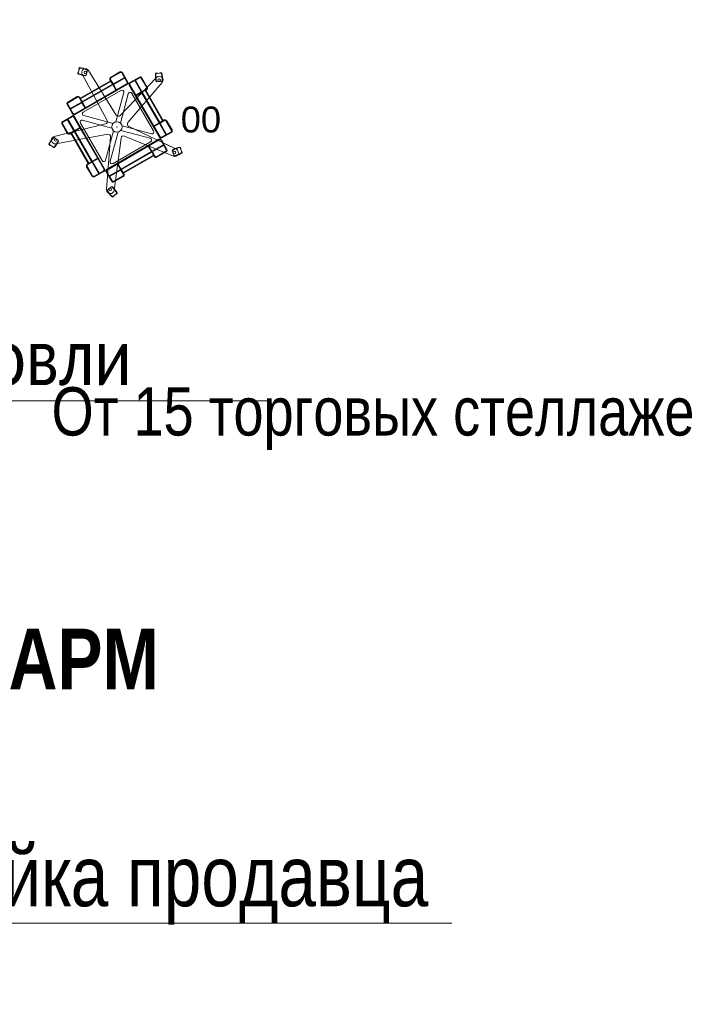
# Model space of a CAD drawing. Header units: millimetres. Extents: x -57449114 to 30620931, y -92609 to 84364.
# Tile 644 of 656: x -29209 to -26455, y 23916 to 27988. Entities that reach past the tile are written whole.
import ezdxf
from ezdxf import colors
from ezdxf.entities.mleader import LeaderData, LeaderLine
from ezdxf.math import Vec2, Vec3

# ---------------------------------------------------------------- set-up
doc = ezdxf.new("R2010")
doc.units = ezdxf.units.MM
doc.layers.get('0').update_dxf_attribs({"lineweight": 0})
doc.layers.add('00_АР_Номер мебели', color=1, linetype='Continuous', lineweight=13, plot=False)
doc.layers.add('06_АР_Мебель', color=4, linetype='Continuous', lineweight=9)
doc.layers.add('17_АР_Текст', color=235, linetype='Continuous', lineweight=0)
doc.styles.add('_ТЕКСТОВЫЙ', font='arial.ttf', dxfattribs={"width": 0.8})
doc.styles.get("Standard").update_dxf_attribs({"font": 'arial.ttf'})

# ---------------------------------------------------------------- blocks, each defined once
blk = doc.blocks.new('_Dot')
at = {"color": 0, "linetype": 'ByBlock', "lineweight": -2}
blk.add_line((-0.5, 0), (-1, 0), dxfattribs=at)
at = {"color": 0, "linetype": 'ByBlock', "const_width": 0.5}
blk.add_lwpolyline([(-0.25, 0, 1), (0.25, 0, 1)], format="xyb", close=True, dxfattribs=at)
blk = doc.blocks.new('Стойка поворотная для открыток')
at = {"layer": '06_АР_Мебель', "lineweight": 0}
for p, q in [((-151.2, 207), (-149.8, 212)), ((-149.3, 207.9), (-144.4, 226)), ((-145.6, 227.7), (-146.9, 222.8)), ((-134, 203.3), (-38, 25.2)), ((-120.2, 199.1), (-120.3, 198.8)), ((-113.7, 217.1), (-118.2, 200.2)), ((-114.8, 219.1), (-114.7, 219.4)), ((-2.8, 45.5), (-109.1, 217.7)), ((11.7, 212.2), (-24.7, 191.2)), ((13.1, 209.8), (-23.3, 188.8)), ((-15, 166.1), (28.6, 191.3)), ((152.8, 191.2), (12.2, 43.9)), ((18.8, 208.2), (39.8, 171.9)), ((21.2, 209.6), (42.2, 173.3)), ((86.4, 192.2), (50.1, 171.2)), ((150.2, 207.7), (155.3, 208)), ((151.6, 206.2), (170.3, 207.2)), ((171.5, 208.9), (166.5, 208.6)), ((-163, 49.9), (38.3, 166.1)), ((-161.6, 47.5), (39.7, 163.7)), ((-141.6, 110.8), (-25.2, 178)), ((-140.2, 108.4), (-23.8, 175.6)), ((-133.9, 97.5), (-17.5, 164.7)), ((-132.5, 95), (-16.1, 162.2)), ((-27.3, 181.6), (-25.2, 178)), ((-24.8, 183), (-15, 166.1)), ((-23.8, 175.6), (-17.5, 164.7)), ((-16.1, 162.2), (-4.2, 141.6)), ((-13.6, 163.6), (30, 188.8)), ((-13.6, 163.6), (-1.7, 143)), ((42.4, 16.7), (174.2, 171.9)), ((42.9, 167.9), (46.8, 166.9)), ((163.7, -39.7), (47.5, 161.6)), ((166.1, -38.3), (49.9, 163)), ((87.8, 189.7), (51.5, 168.7)), ((93.6, 134.9), (68.4, 178.5)), ((96.1, 136.3), (70.9, 179.9)), ((93.6, 188.2), (114.6, 151.8)), ((96, 189.6), (117, 153.2)), ((152.2, 175.8), (151.9, 175.8)), ((171.3, 175.2), (153.9, 174.3)), ((172.9, 176.9), (173.2, 176.9)), ((-189.6, 96), (-153.2, 117)), ((-188.2, 93.6), (-151.8, 114.6)), ((-143.7, 114.4), (-141.6, 110.8)), ((-129.6, 57.3), (15.2, 140.9)), ((26.2, 132.5), (-4.1, 19.6)), ((13.3, 14.9), (43.6, 127.8)), ((140.9, -15.2), (57.3, 129.6)), ((93.6, 134.9), (73, 123)), ((95, 132.5), (74.4, 120.6)), ((162.2, 16.1), (95, 132.5)), ((113, 146.1), (96.1, 136.3)), ((108.4, 140.2), (97.5, 133.9)), ((164.7, 17.5), (97.5, 133.9)), ((175.6, 23.8), (108.4, 140.2)), ((114.4, 143.7), (110.8, 141.6)), ((178, 25.2), (110.8, 141.6)), ((-192.2, 86.4), (-171.2, 50.1)), ((-189.7, 87.8), (-168.7, 51.5)), ((-179.9, 70.9), (-136.3, 96.1)), ((-178.5, 68.4), (-134.9, 93.6)), ((-146.1, 113), (-136.3, 96.1)), ((-140.2, 108.4), (-133.9, 97.5)), ((-134.9, 93.6), (-123, 73)), ((-132.5, 95), (-120.6, 74.4)), ((-209.6, 21.2), (-173.3, 42.2)), ((-208.2, 18.8), (-171.9, 39.8)), ((-166.9, 46.8), (-167.9, 42.9)), ((-49.9, -163), (-166.1, 38.3)), ((-47.5, -161.6), (-163.7, 39.7)), ((-127.8, 43.6), (-14.9, 13.3)), ((-44.2, 11.4), (-241.7, -36.6)), ((-212.2, 11.7), (-191.2, -24.7)), ((-209.8, 13.1), (-188.8, -23.3)), ((-166.1, -15), (-191.3, 28.6)), ((-163.6, -13.6), (-188.8, 30)), ((-57.3, -129.6), (-140.9, 15.2)), ((-19.6, -4.1), (-132.5, 26.2)), ((19.6, 4.1), (132.5, -26.2)), ((229, -86.2), (45.6, 2)), ((162.2, 16.1), (141.6, 4.2)), ((163.6, 13.6), (143, 1.7)), ((188.8, -30), (163.6, 13.6)), ((175.6, 23.8), (164.7, 17.5)), ((183, 24.8), (166.1, 15)), ((191.3, -28.6), (166.1, 15)), ((181.6, 27.3), (178, 25.2)), ((209.8, -13.1), (188.8, 23.3)), ((212.2, -11.7), (191.2, 24.7)), ((-235.8, -64.8), (-35.7, -28.4)), ((-183, -24.8), (-166.1, -15)), ((-181.6, -27.3), (-178, -25.2)), ((-110.8, -141.6), (-178, -25.2)), ((-175.6, -23.8), (-164.7, -17.5)), ((-108.4, -140.2), (-175.6, -23.8)), ((-97.5, -133.9), (-164.7, -17.5)), ((-163.6, -13.6), (-143, -1.7)), ((-162.2, -16.1), (-141.6, -4.2)), ((-95, -132.5), (-162.2, -16.1)), ((-13.3, -14.9), (-43.6, -127.8)), ((-26.2, -132.5), (4.1, -19.6)), ((127.8, -43.6), (14.9, -13.3)), ((29, -35.2), (217.3, -112.5)), ((208.2, -18.8), (171.9, -39.8)), ((209.6, -21.2), (173.3, -42.2)), ((-261.5, -68.1), (-257.3, -70.9)), ((-243.9, -77.7), (-259.5, -67.5)), ((-243.8, -41.5), (-244.1, -41.3)), ((-241.6, -41), (-227, -50.5)), ((-226.5, -52.8), (-226.2, -52.9)), ((-24.5, -38.5), (-39.8, -241.4)), ((-39.7, -163.7), (161.6, -47.5)), ((-38.3, -166.1), (163, -49.9)), ((-15.2, -140.9), (129.6, -57.3)), ((-11.2, -244.4), (15.9, -42.7)), ((132.5, -95), (120.6, -74.4)), ((134.9, -93.6), (123, -73)), ((134.9, -93.6), (178.5, -68.4)), ((136.3, -96.1), (179.9, -70.9)), ((167.9, -42.9), (166.9, -46.8)), ((189.7, -87.8), (168.7, -51.5)), ((192.2, -86.4), (171.2, -50.1)), ((183.4, -64.3), (232.6, -87.9)), ((-243.6, -79.8), (-247.9, -77)), ((16.1, -162.2), (132.5, -95)), ((17.5, -164.7), (133.9, -97.5)), ((23.8, -175.6), (140.2, -108.4)), ((25.2, -178), (141.6, -110.8)), ((140.2, -108.4), (133.9, -97.5)), ((146.1, -113), (136.3, -96.1)), ((143.7, -114.4), (141.6, -110.8)), ((188.2, -93.6), (151.8, -114.6)), ((189.6, -96), (153.2, -117)), ((219.6, -108.8), (213.3, -92.5)), ((214.2, -90.4), (214.1, -90.1)), ((221.7, -109.8), (221.8, -110.1)), ((243, -80.5), (249.7, -97.9)), ((244, -78.7), (245.8, -83.4)), ((251.6, -98.6), (249.8, -93.9)), ((-93.6, -188.2), (-114.6, -151.8)), ((-114.4, -143.7), (-110.8, -141.6)), ((-113, -146.1), (-96.1, -136.3)), ((-108.4, -140.2), (-97.5, -133.9)), ((-70.9, -179.9), (-96.1, -136.3)), ((-95, -132.5), (-74.4, -120.6)), ((-93.6, -134.9), (-73, -123)), ((-68.4, -178.5), (-93.6, -134.9)), ((13.6, -163.6), (1.7, -143)), ((16.1, -162.2), (4.2, -141.6)), ((-96, -189.6), (-117, -153.2)), ((-87.8, -189.7), (-51.5, -168.7)), ((-86.4, -192.2), (-50.1, -171.2)), ((-46.8, -166.9), (-42.9, -167.9)), ((-21.2, -209.6), (-42.2, -173.3)), ((-18.8, -208.2), (-39.8, -171.9)), ((-30, -188.8), (13.6, -163.6)), ((-28.6, -191.3), (15, -166.1)), ((-13.1, -209.8), (23.3, -188.8)), ((24.8, -183), (15, -166.1)), ((23.8, -175.6), (17.5, -164.7)), ((27.3, -181.6), (25.2, -178)), ((-11.7, -212.2), (24.7, -191.2)), ((-35.9, -244.7), (-36.1, -244.9)), ((-35.6, -242.5), (-22.1, -231.5)), ((-19.8, -231.7), (-19.5, -231.5)), ((-1.5, -256), (-16, -267.7)), ((0.6, -256.4), (-3.4, -259.6)), ((-16, -269.8), (-12.1, -266.6))]:
    blk.add_line(p, q, dxfattribs=at)
for centre, radius in [((-121.4, 210.1), 4.8), ((162.3, 180.3), 4.8), ((0, 0), 20), ((0, 0), 0.8), ((-237.3, -50.5), 4.8), ((221.7, -98.7), 4.8), ((-25.3, -241.3), 4.8)]:
    blk.add_circle(centre, radius, dxfattribs=at)
for centre, radius, start, end in [((-144.1, 227.3), 1.6, 85.4757, 165), ((-150.3, 148.3), 80.8, 64.5243, 85.4757), ((-149.6, 206.6), 1.6, 165, 244.5243), ((-115.5, 278.1), 80.8, 244.5243, 265.4757), ((-148.3, 211.5), 1.6, 75, 165), ((-147.7, 207.5), 1.6, 165, 245.5058), ((-115.5, 278.1), 79.2, 245.5058, 266.8989), ((-145.4, 222.4), 1.6, 165, 255), ((-142.9, 225.6), 1.6, 84.4942, 165), ((-150.3, 148.3), 79.2, 63.1011, 84.4942), ((-121.4, 210.1), 14.4, 31.6883, 208.3319), ((-121.8, 199.2), 1.6, 265.4757, 345), ((-119.7, 200.6), 1.6, 266.8989, 345), ((-116.3, 219.8), 1.6, 345, 64.5243), ((-115.2, 217.5), 1.6, 345, 63.1011), ((-21.2, 185.1), 7, 120, 210), ((15.2, 206.1), 7, 30, 120), ((15.2, 206.1), 4.2, 30, 120), ((89.9, 186.1), 7, 30, 120), ((89.9, 186.1), 4.2, 30, 120), ((228.8, 195.8), 80.8, 172.5243, 193.4757), ((150.3, 206.1), 1.6, 93, 172.5243), ((228.8, 195.8), 79.2, 173.5058, 194.8989), ((151.7, 204.6), 1.6, 93, 173.5058), ((163.2, 181.2), 14.4, 319.6681, 136.3319), ((155.4, 206.4), 1.6, 3, 93), ((166.5, 207), 1.6, 93, 183), ((170.4, 205.6), 1.6, 12.4942, 93), ((171.6, 207.3), 1.6, 13.4757, 93), ((94.6, 188.8), 79.2, 351.1011, 12.4942), ((94.6, 188.8), 80.8, 352.5243, 13.4757), ((-21.2, 185.1), 4.2, 120, 210), ((36.2, 169.8), 4.2, 300, 30), ((36.2, 169.8), 7, 300, 30), ((53.6, 165.1), 7, 120, 210), ((53.6, 165.1), 4.2, 120, 210), ((110.9, 149.7), 7, 300, 30), ((151.8, 177.4), 1.6, 193.4757, 273), ((153.8, 175.9), 1.6, 194.8989, 273), ((171.3, 176.8), 1.6, 273, 351.1011), ((173.1, 178.5), 1.6, 273, 352.5243), ((-149.7, 110.9), 7, 30, 120), ((-149.7, 110.9), 4.2, 30, 120), ((18.9, 134.4), 7.5, 345, 120), ((50.8, 125.9), 7.5, 30, 165), ((110.9, 149.7), 4.2, 300, 30), ((-186.1, 89.9), 7, 120, 210), ((-186.1, 89.9), 4.2, 120, 210), ((-169.8, 36.2), 7, 30, 120), ((-169.8, 36.2), 4.2, 30, 120), ((-165.1, 53.6), 7, 210, 300), ((-165.1, 53.6), 4.2, 210, 300), ((-125.9, 50.8), 7.5, 120, 255), ((5.3, 50.5), 9.55, 211.6681, 316.3319), ((-206.1, 15.2), 7, 120, 210), ((-206.1, 15.2), 4.2, 120, 210), ((-134.4, 18.9), 7.5, 75, 210), ((-46.4, 20.7), 9.55, 283.6499, 28.3319), ((49.7, 10.6), 9.55, 139.6681, 244.3319), ((185.1, 21.2), 7, 30, 120), ((185.1, 21.2), 4.2, 30, 120), ((-238.3, -50.6), 14.4, 103.6499, 280.3101), ((-185.1, -21.2), 7, 210, 300), ((-185.1, -21.2), 4.2, 210, 300), ((-34, -37.8), 9.55, 355.6681, 100.3101), ((25.4, -44), 9.55, 67.6681, 172.3319), ((134.4, -18.9), 7.5, 255, 30), ((206.1, -15.2), 4.2, 300, 30), ((206.1, -15.2), 7, 300, 30), ((-260.7, -66.8), 1.6, 157.4757, 237), ((-187.5, -97.1), 80.8, 136.5243, 157.4757), ((-258.7, -66.2), 1.6, 156.4942, 237), ((-187.5, -97.1), 79.2, 135.1011, 156.4942), ((-256.4, -69.6), 1.6, 237, 327), ((-247, -75.7), 1.6, 147, 237), ((-245, -42.7), 1.6, 57, 136.5243), ((-242.5, -42.4), 1.6, 57, 135.1011), ((-300.2, -23.9), 79.2, 317.5058, 338.8989), ((-300.2, -23.9), 80.8, 316.5243, 337.4757), ((-227.8, -51.9), 1.6, 338.8989, 57), ((-227.1, -54.3), 1.6, 337.4757, 57), ((125.9, -50.8), 7.5, 300, 75), ((165.1, -53.6), 7, 30, 120), ((165.1, -53.6), 4.2, 30, 120), ((169.8, -36.2), 7, 210, 300), ((169.8, -36.2), 4.2, 210, 300), ((-243, -76.4), 1.6, 237, 317.5058), ((-242.8, -78.4), 1.6, 237, 316.5243), ((149.7, -110.9), 4.2, 210, 300), ((186.1, -89.9), 4.2, 300, 30), ((186.1, -89.9), 7, 300, 30), ((214.8, -91.9), 1.6, 122.8989, 201), ((257, -157.1), 79.2, 101.5058, 122.8989), ((215.6, -89.5), 1.6, 121.4757, 201), ((257, -157.1), 80.8, 100.5243, 121.4757), ((222.8, -99.2), 14.4, 247.6681, 64.3319), ((221.1, -108.2), 1.6, 201, 279.1011), ((208.8, -31.6), 79.2, 279.1011, 300.4942), ((223.3, -109.5), 1.6, 201, 280.5243), ((208.8, -31.6), 80.8, 280.5243, 301.4757), ((241.5, -81.1), 1.6, 21, 101.5058), ((242.5, -79.2), 1.6, 21, 100.5243), ((244.3, -84), 1.6, 291, 21), ((248.3, -94.4), 1.6, 21, 111), ((248.2, -98.5), 1.6, 300.4942, 21), ((250.2, -99.2), 1.6, 301.4757, 21), ((-110.9, -149.7), 7, 120, 210), ((-110.9, -149.7), 4.2, 120, 210), ((-50.8, -125.9), 7.5, 210, 345), ((-18.9, -134.4), 7.5, 165, 300), ((149.7, -110.9), 7, 210, 300), ((-89.9, -186.1), 7, 210, 300), ((-89.9, -186.1), 4.2, 210, 300), ((-53.6, -165.1), 4.2, 300, 30), ((-53.6, -165.1), 7, 300, 30), ((-36.2, -169.8), 7, 120, 210), ((-36.2, -169.8), 4.2, 120, 210), ((21.2, -185.1), 4.2, 300, 30), ((21.2, -185.1), 7, 300, 30), ((-15.2, -206.1), 7, 210, 300), ((-15.2, -206.1), 4.2, 210, 300), ((-25.5, -242.5), 14.4, 175.6681, 352.3319), ((-35.1, -246.2), 1.6, 129, 208.5243), ((34.4, -208.4), 80.8, 208.5243, 229.4757), ((-34.6, -243.7), 1.6, 129, 207.1011), ((34.4, -208.4), 79.2, 207.1011, 228.4942), ((-21.1, -232.7), 1.6, 50.8989, 129), ((-70, -292.9), 79.2, 29.5058, 50.8989), ((-18.5, -232.7), 1.6, 49.4757, 129), ((-70, -292.9), 80.8, 28.5243, 49.4757), ((-13.1, -265.4), 1.6, 309, 39), ((-4.4, -258.3), 1.6, 219, 309), ((-2.5, -254.7), 1.6, 309, 29.5058), ((-0.4, -255.1), 1.6, 309, 28.5243), ((-17, -268.6), 1.6, 229.4757, 309), ((-17, -266.5), 1.6, 228.4942, 309)]:
    blk.add_arc(centre, radius, start, end, dxfattribs=at)
blk.add_point((0, 0), dxfattribs=at)
at = {"flags": 1}
for tag, p in [('КОД_ОБОРУДОВАНИЯ', (41.1, 294.2)), ('ДОП_ИНФОРМАЦИЯ', (41.1, 242)), ('ДОГОВОР', (208.1, 192))]:
    blk.add_attdef(tag, p, '', height=25, dxfattribs=at)

msp = doc.modelspace()

# ---------------------------------------------------------------- block references
at = {"lineweight": 0}
ref = msp.add_blockref('Стойка поворотная для открыток', (-28807.5, 27544.4), dxfattribs=dict(at, xscale=1.072522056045, yscale=1.072522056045, zscale=1.072522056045))
ref.add_attrib('Номер', '00', (-28544, 27521.6), dxfattribs={"layer": '00_АР_Номер мебели', "height": 107.25})

# ---------------------------------------------------------------- texts
at = {"layer": '17_АР_Текст', "lineweight": 18, "insert": (-29255.2, 25469.3), "char_height": 250, "attachment_point": 1, "style": '_ТЕКСТОВЫЙ'}
msp.add_mtext_dynamic_manual_height_columns('{\\fArial|b1|i0|c204|p34;АРМ }', width=944.006, gutter_width=175000, heights=[377.1], dxfattribs=at)

# ---------------------------------------------------------------- leaders
at = {"layer": '17_АР_Текст', "lineweight": 18}
ml = msp.add_multileader_mtext('Standard', dxfattribs=at)
ml.set_content('Клиентский зал {\\L0,0}', color=256, style='_ТЕКСТОВЫЙ')
ml.set_leader_properties(lineweight=0)
ml.set_arrow_properties(name='DOT')
ml.build(insert=Vec2(0, 0))
ml.multileader.update_dxf_attribs({"text_left_attachment_type": 6, "text_right_attachment_type": 6, "dogleg_length": 0.36, "arrow_head_size": 50, "scale": 100})
ctx = ml.context
ctx.base_point, ctx.scale, ctx.char_height, ctx.arrow_head_size, ctx.landing_gap_size, ctx.plane_origin = Vec3(-37947.6, 48659.5), 100, 250, 50, 100, Vec3(-30901.1, 52193.2)
ctx.left_attachment, ctx.right_attachment, ctx.attachment_type = 6, 6, 2
notes = []
notes.append((ctx, [(0, (0, 0, 0), (0, 0), (1, 0), 1, [])]))
ctx.mtext.insert, ctx.mtext.width, ctx.mtext.defined_height, ctx.mtext.flow_direction = Vec3(-37847.6, 48959.5), 2751.828, 815.5, 5
at = {"layer": '17_АР_Текст', "color": 1, "lineweight": 18}
ml = msp.add_multileader_mtext('Standard', dxfattribs=at)
ml.set_content('{\\C1;Карманы для бланков только в СОПС}', color=1, style='_ТЕКСТОВЫЙ')
ml.set_leader_properties(lineweight=0)
ml.set_arrow_properties(name='DOT')
ml.build(insert=Vec2(0, 0))
ml.multileader.update_dxf_attribs({"text_left_attachment_type": 6, "text_right_attachment_type": 6, "dogleg_length": 0.36, "arrow_head_size": 50, "scale": 100})
ctx = ml.context
ctx.base_point, ctx.scale, ctx.char_height, ctx.arrow_head_size, ctx.landing_gap_size, ctx.plane_origin = Vec3(-29314.5, 48068.2), 100, 100, 50, 100, Vec3(-25566.9, 52909.1)
ctx.left_attachment, ctx.right_attachment, ctx.text_align_type, ctx.attachment_type = 6, 6, 1, 2
notes.append((ctx, [(0, (0, 0, 0), (0, 0), (1, 0), 1, [])]))
ctx.mtext.insert, ctx.mtext.width, ctx.mtext.defined_height, ctx.mtext.alignment, ctx.mtext.flow_direction = Vec3(-27210.6, 48368.2), 4035.238, 815.5, 2, 5
ml = msp.add_multileader_mtext('Standard', dxfattribs=at)
ml.set_content('{\\fCalibri|b0|i0|c204|p34;\\H0.91667x;\\LКарманы для бланков\\l - СОПС, крепятся на стол МГН и стол для ЦСУ (1400 мм.);\\P\\LИнформ. Стенд А4 на 8 карманов\\l - ГОПС/СОПС, крепится по старым правилам, при отсутствии возможности крепления особенно в СОПСах (отсутствие свободного места на стене или нехватка стены по длине - размещается папка с информацией на столе МГН или столе для ЦСУ).\\P\\LРекламно_информационный стенд\\l - ГОПС/СОПС размещается в клиентском зале, также возможно размещение в тамбуре при условии хорошей освещенности и при условии открывания двери стенд будет виден более чем на 50%. Также стенд должен находиться в прямой видимости для клиентов и ничем не загораживаться.}', color=1, style='_ТЕКСТОВЫЙ')
ml.set_leader_properties(lineweight=0)
ml.set_arrow_properties(name='DOT')
ml.build(insert=Vec2(0, 0))
ml.multileader.update_dxf_attribs({"text_left_attachment_type": 6, "text_right_attachment_type": 6, "dogleg_length": 0.36, "arrow_head_size": 50, "scale": 100})
ctx = ml.context
ctx.base_point, ctx.scale, ctx.char_height, ctx.arrow_head_size, ctx.landing_gap_size, ctx.plane_origin = Vec3(-27020.9, 45459.4), 100, 100, 50, 100, Vec3(-22944.2, 54969.1)
ctx.left_attachment, ctx.right_attachment, ctx.text_align_type, ctx.attachment_type = 6, 6, 1, 2
notes.append((ctx, [(0, (0, 0, 0), (0, 0), (1, 0), 1, [])]))
ctx.mtext.insert, ctx.mtext.width, ctx.mtext.defined_height, ctx.mtext.alignment, ctx.mtext.flow_direction = Vec3(-24919.4, 45773.6), 2892.94, 2008.7, 2, 5
at = {"layer": '17_АР_Текст', "lineweight": 18}
ml = msp.add_multileader_mtext('Standard', dxfattribs=at)
ml.set_content('Примерочные', color=256, style='_ТЕКСТОВЫЙ')
ml.set_leader_properties(lineweight=0)
ml.set_arrow_properties(name='DOT')
ml.build(insert=Vec2(0, 0))
ml.multileader.update_dxf_attribs({"text_left_attachment_type": 6, "text_right_attachment_type": 6, "dogleg_length": 0.36, "arrow_head_size": 50, "scale": 100})
ctx = ml.context
ctx.base_point, ctx.scale, ctx.char_height, ctx.arrow_head_size, ctx.landing_gap_size, ctx.plane_origin = Vec3(-27813.5, 43057.7), 100, 250, 50, 100, Vec3(-44225.7, 10210.3)
ctx.left_attachment, ctx.right_attachment, ctx.attachment_type = 6, 6, 2
notes.append((ctx, [(0, (0, 0, 0), (0, 0), (1, 0), 1, [])]))
ctx.mtext.insert, ctx.mtext.width, ctx.mtext.defined_height, ctx.mtext.flow_direction = Vec3(-27713.5, 43313.2), 5828.611, 1000, 5
ml = msp.add_multileader_mtext('Standard', dxfattribs=at)
ml.set_content('{\\C1;Корзина для распродаж - от 15 стеллажей}', color=256, style='_ТЕКСТОВЫЙ')
ml.set_leader_properties(lineweight=0)
ml.set_arrow_properties(name='DOT')
ml.build(insert=Vec2(0, 0))
ml.multileader.update_dxf_attribs({"text_left_attachment_type": 6, "text_right_attachment_type": 6, "dogleg_length": 0.36, "arrow_head_size": 50, "scale": 100})
ctx = ml.context
ctx.base_point, ctx.scale, ctx.char_height, ctx.arrow_head_size, ctx.landing_gap_size, ctx.plane_origin = Vec3(-31698.3, 39803.8), 100, 200, 50, 100, Vec3(-26184.1, 43906.1)
ctx.left_attachment, ctx.right_attachment, ctx.attachment_type = 6, 6, 2
notes.append((ctx, [(0, (0, 0, 0), (0, 0), (1, 0), 1, [])]))
ctx.mtext.insert, ctx.mtext.width, ctx.mtext.defined_height, ctx.mtext.flow_direction = Vec3(-31598.3, 40043.8), 2592.649, 880.8, 5
ml = msp.add_multileader_mtext('Standard', dxfattribs=at)
ml.set_content('{\\C1;Покупательская корзина - от 4 стеллажей}', color=256, style='_ТЕКСТОВЫЙ')
ml.set_leader_properties(lineweight=0)
ml.set_arrow_properties(name='DOT')
ml.build(insert=Vec2(0, 0))
ml.multileader.update_dxf_attribs({"text_left_attachment_type": 6, "text_right_attachment_type": 6, "dogleg_length": 0.36, "arrow_head_size": 50, "scale": 100})
ctx = ml.context
ctx.base_point, ctx.scale, ctx.char_height, ctx.arrow_head_size, ctx.landing_gap_size, ctx.plane_origin = Vec3(-28983.8, 39695.8), 100, 200, 50, 100, Vec3(-23680.6, 43625.8)
ctx.left_attachment, ctx.right_attachment, ctx.attachment_type = 6, 6, 2
notes.append((ctx, [(0, (0, 0, 0), (0, 0), (1, 0), 1, [])]))
ctx.mtext.insert, ctx.mtext.width, ctx.mtext.defined_height, ctx.mtext.flow_direction = Vec3(-28883.8, 39935.8), 2649.652, 880.8, 5
ml = msp.add_multileader_mtext('Standard', dxfattribs=at)
ml.set_content('{\\C1;Хранение:\\P1 стеллаж / шкаф = до 5 торговых стеллажей\\P3 стеллаж / шкаф = 6-9 торговых стеллажей\\P4 стеллаж / шкаф = 10 и более торговых стеллажей}', color=256, style='_ТЕКСТОВЫЙ')
ml.set_leader_properties(lineweight=0)
ml.set_arrow_properties(name='DOT')
ml.build(insert=Vec2(0, 0))
ml.multileader.update_dxf_attribs({"text_left_attachment_type": 6, "text_right_attachment_type": 6, "dogleg_length": 0.36, "arrow_head_size": 50, "scale": 100})
ctx = ml.context
ctx.base_point, ctx.scale, ctx.char_height, ctx.arrow_head_size, ctx.landing_gap_size, ctx.plane_origin = Vec3(-37158.5, 36381.3), 100, 170, 50, 100, Vec3(-71808.1, 38274.2)
ctx.left_attachment, ctx.right_attachment, ctx.attachment_type = 6, 6, 2
notes.append((ctx, [(0, (0, 0, 0), (0, 0), (1, 0), 1, [])]))
ctx.mtext.insert, ctx.mtext.width, ctx.mtext.defined_height, ctx.mtext.flow_direction = Vec3(-37058.5, 36636.8), 5942.674, 960.1, 5
ml = msp.add_multileader_mtext('Standard', dxfattribs=at)
ml.set_content('{\\C1;От 15 торговых стеллаже ставиться стойка продавца}', color=256, style='_ТЕКСТОВЫЙ')
ml.set_leader_properties(lineweight=0)
ml.set_arrow_properties(name='DOT')
ml.build(insert=Vec2(0, 0))
ml.multileader.update_dxf_attribs({"text_left_attachment_type": 6, "text_right_attachment_type": 6, "dogleg_length": 0.36, "arrow_head_size": 50, "scale": 100})
ctx = ml.context
ctx.base_point, ctx.scale, ctx.char_height, ctx.arrow_head_size, ctx.landing_gap_size, ctx.plane_origin = Vec3(-28932.2, 34942.4), 100, 200, 50, 100, Vec3(-24845.9, 39060.2)
ctx.left_attachment, ctx.right_attachment, ctx.attachment_type = 6, 6, 2
notes.append((ctx, [(0, (0, 0, 0), (0, 0), (1, 0), 1, [])]))
ctx.mtext.insert, ctx.mtext.width, ctx.mtext.defined_height, ctx.mtext.flow_direction = Vec3(-28832.2, 35197.9), 3673.787, 880.8, 5
ml = msp.add_multileader_mtext('Standard', dxfattribs=at)
ml.set_content('{\\C1;Корзина для распродаж - от 15 стеллажей}', color=256, style='_ТЕКСТОВЫЙ')
ml.set_leader_properties(lineweight=0)
ml.set_arrow_properties(name='DOT')
ml.build(insert=Vec2(0, 0))
ml.multileader.update_dxf_attribs({"text_left_attachment_type": 6, "text_right_attachment_type": 6, "dogleg_length": 0.36, "arrow_head_size": 50, "scale": 100})
ctx = ml.context
ctx.base_point, ctx.scale, ctx.char_height, ctx.arrow_head_size, ctx.landing_gap_size, ctx.plane_origin = Vec3(-31943.8, 31074), 100, 200, 50, 100, Vec3(-26429.5, 35176.3)
ctx.left_attachment, ctx.right_attachment, ctx.attachment_type = 6, 6, 2
notes.append((ctx, [(0, (0, 0, 0), (0, 0), (1, 0), 1, [])]))
ctx.mtext.insert, ctx.mtext.width, ctx.mtext.defined_height, ctx.mtext.flow_direction = Vec3(-31843.8, 31314), 2592.649, 880.8, 5
ml = msp.add_multileader_mtext('Standard', dxfattribs=at)
ml.set_content('{\\C1;Покупательская корзина - от 4 стеллажей}', color=256, style='_ТЕКСТОВЫЙ')
ml.set_leader_properties(lineweight=0)
ml.set_arrow_properties(name='DOT')
ml.build(insert=Vec2(0, 0))
ml.multileader.update_dxf_attribs({"text_left_attachment_type": 6, "text_right_attachment_type": 6, "dogleg_length": 0.36, "arrow_head_size": 50, "scale": 100})
ctx = ml.context
ctx.base_point, ctx.scale, ctx.char_height, ctx.arrow_head_size, ctx.landing_gap_size, ctx.plane_origin = Vec3(-29229.3, 30966), 100, 200, 50, 100, Vec3(-23926, 34896)
ctx.left_attachment, ctx.right_attachment, ctx.attachment_type = 6, 6, 2
notes.append((ctx, [(0, (0, 0, 0), (0, 0), (1, 0), 1, [])]))
ctx.mtext.insert, ctx.mtext.width, ctx.mtext.defined_height, ctx.mtext.flow_direction = Vec3(-29129.3, 31206), 2649.652, 880.8, 5
ml = msp.add_multileader_mtext('Standard', dxfattribs=at)
ml.set_content('{\\C1;Хранение:\\P1 стеллаж / шкаф = до 5 торговых стеллажей\\P3 стеллаж / шкаф = 6-9 торговых стеллажей\\P4 стеллаж / шкаф = 10 и более торговых стеллажей}', color=256, style='_ТЕКСТОВЫЙ')
ml.set_leader_properties(lineweight=0)
ml.set_arrow_properties(name='DOT')
ml.build(insert=Vec2(0, 0))
ml.multileader.update_dxf_attribs({"text_left_attachment_type": 6, "text_right_attachment_type": 6, "dogleg_length": 0.36, "arrow_head_size": 50, "scale": 100})
ctx = ml.context
ctx.base_point, ctx.scale, ctx.char_height, ctx.arrow_head_size, ctx.landing_gap_size, ctx.plane_origin = Vec3(-37403.9, 27651.5), 100, 170, 50, 100, Vec3(-72053.5, 29544.4)
ctx.left_attachment, ctx.right_attachment, ctx.attachment_type = 6, 6, 2
notes.append((ctx, [(0, (0, 0, 0), (0, 0), (1, 0), 1, [])]))
ctx.mtext.insert, ctx.mtext.width, ctx.mtext.defined_height, ctx.mtext.flow_direction = Vec3(-37303.9, 27907), 5942.674, 960.1, 5
ml = msp.add_multileader_mtext('Standard', dxfattribs=at)
ml.set_content('{\\C1;Существующие стеллажи МАГНИТ}', color=256, style='_ТЕКСТОВЫЙ')
ml.set_leader_properties(lineweight=0)
ml.set_arrow_properties(name='DOT')
ml.build(insert=Vec2(0, 0))
ml.multileader.update_dxf_attribs({"text_left_attachment_type": 6, "text_right_attachment_type": 6, "dogleg_length": 0.36, "arrow_head_size": 50, "scale": 100})
ctx = ml.context
ctx.base_point, ctx.scale, ctx.char_height, ctx.arrow_head_size, ctx.landing_gap_size, ctx.plane_origin = Vec3(-41726.4, 27217.8), 100, 200, 50, 100, Vec3(-34899.4, 31320.1)
ctx.left_attachment, ctx.right_attachment, ctx.attachment_type = 6, 6, 2
notes.append((ctx, [(0, (0, 0, 0), (0, 0), (1, 0), 1, [])]))
ctx.mtext.insert, ctx.mtext.width, ctx.mtext.defined_height, ctx.mtext.flow_direction = Vec3(-41626.4, 27457.8), 2261.441, 348.9, 5
ml = msp.add_multileader_mtext('Standard', dxfattribs=at)
ml.set_content('Стеллаж/и / Шкаф/ы для {\\fCalibri|b0|i0|c204|p34;\\H0.91667x;хранения продукции торговли}', color=256, style='_ТЕКСТОВЫЙ')
ml.set_leader_properties(lineweight=0)
ml.set_arrow_properties(name='DOT')
ml.build(insert=Vec2(0, 0))
ml.multileader.update_dxf_attribs({"text_left_attachment_type": 6, "text_right_attachment_type": 6, "dogleg_length": 0.36, "arrow_head_size": 50, "scale": 100})
ctx = ml.context
ctx.base_point, ctx.scale, ctx.char_height, ctx.arrow_head_size, ctx.landing_gap_size, ctx.plane_origin = Vec3(-35851.6, 26412.4), 100, 250, 50, 100, Vec3(-31681, 32998.7)
ctx.left_attachment, ctx.right_attachment, ctx.attachment_type = 6, 6, 2
notes.append((ctx, [(1, (1, 1, 0), (-35887.6, 26412.4), (1, 0), 36, [(0, [(-36948.9, 26412.4)], 0, [])])]))
ctx.mtext.insert, ctx.mtext.width, ctx.mtext.defined_height, ctx.mtext.flow_direction = Vec3(-35751.6, 26726.6), 4089.552, 815.5, 5
ml = msp.add_multileader_mtext('Standard', dxfattribs=at)
ml.set_content('{\\C1;От 15 торговых стеллаже ставиться стойка продавца}', color=256, style='_ТЕКСТОВЫЙ')
ml.set_leader_properties(lineweight=0)
ml.set_arrow_properties(name='DOT')
ml.build(insert=Vec2(0, 0))
ml.multileader.update_dxf_attribs({"text_left_attachment_type": 6, "text_right_attachment_type": 6, "dogleg_length": 0.36, "arrow_head_size": 50, "scale": 100})
ctx = ml.context
ctx.base_point, ctx.scale, ctx.char_height, ctx.arrow_head_size, ctx.landing_gap_size, ctx.plane_origin = Vec3(-29177.6, 26212.6), 100, 200, 50, 100, Vec3(-25091.4, 30330.4)
ctx.left_attachment, ctx.right_attachment, ctx.attachment_type = 6, 6, 2
notes.append((ctx, [(0, (0, 0, 0), (0, 0), (1, 0), 1, [])]))
ctx.mtext.insert, ctx.mtext.width, ctx.mtext.defined_height, ctx.mtext.flow_direction = Vec3(-29077.6, 26468.2), 3673.787, 880.8, 5
ml = msp.add_multileader_mtext('Standard', dxfattribs=at)
ml.set_content('Существующий торговый стеллаж h2250 (МАГНИТ)', color=256, style='_ТЕКСТОВЫЙ')
ml.set_leader_properties(lineweight=0)
ml.set_arrow_properties(name='DOT')
ml.build(insert=Vec2(0, 0))
ml.multileader.update_dxf_attribs({"text_left_attachment_type": 6, "text_right_attachment_type": 6, "dogleg_length": 0.36, "arrow_head_size": 50, "scale": 100})
ctx = ml.context
ctx.base_point, ctx.scale, ctx.char_height, ctx.arrow_head_size, ctx.landing_gap_size, ctx.plane_origin = Vec3(-40460.6, 26060.8), 100, 250, 50, 100, Vec3(-34667.5, 30424.3)
ctx.left_attachment, ctx.right_attachment, ctx.attachment_type = 6, 6, 2
notes.append((ctx, [(1, (1, 1, 0), (-40496.6, 26060.8), (1, 0), 36, [(0, [(-40925.9, 26060.8)], 0, [])])]))
ctx.mtext.insert, ctx.mtext.width, ctx.mtext.defined_height, ctx.mtext.flow_direction = Vec3(-40360.6, 26384.3), 2391.324, 815.5, 5
ml = msp.add_multileader_mtext('Standard', dxfattribs=at)
ml.set_content('Стойка продавца', color=256, style='_ТЕКСТОВЫЙ')
ml.set_leader_properties(lineweight=0)
ml.set_arrow_properties(name='DOT')
ml.build(insert=Vec2(0, 0))
ml.multileader.update_dxf_attribs({"text_left_attachment_type": 6, "text_right_attachment_type": 6, "dogleg_length": 0.36, "arrow_head_size": 50, "scale": 100})
ctx = ml.context
ctx.base_point, ctx.scale, ctx.char_height, ctx.arrow_head_size, ctx.landing_gap_size, ctx.plane_origin = Vec3(-29862, 24252), 100, 250, 50, 100, Vec3(-30547.8, 30355.8)
ctx.left_attachment, ctx.right_attachment, ctx.attachment_type = 6, 6, 2
notes.append((ctx, [(1, (1, 1, 0), (-29898, 24252), (1, 0), 36, [(0, [(-29897, 25616.5)], 0, [])])]))
ctx.mtext.insert, ctx.mtext.width, ctx.mtext.defined_height, ctx.mtext.flow_direction = Vec3(-29762, 24571.4), 2282.779, 815.5, 5
ml = msp.add_multileader_mtext('Standard', dxfattribs=at)
ml.set_content('Стеллаж/и / Шкаф/ы для {\\fCalibri|b0|i0|c204|p34;\\H0.91667x;хранения продукции торговли (МАГНИТ)}', color=256, style='_ТЕКСТОВЫЙ')
ml.set_leader_properties(lineweight=0)
ml.set_arrow_properties(name='DOT')
ml.build(insert=Vec2(0, 0))
ml.multileader.update_dxf_attribs({"text_left_attachment_type": 6, "text_right_attachment_type": 6, "dogleg_length": 0.36, "arrow_head_size": 50, "scale": 100})
ctx = ml.context
ctx.base_point, ctx.scale, ctx.char_height, ctx.arrow_head_size, ctx.landing_gap_size, ctx.plane_origin = Vec3(-38416.4, 24707.8), 100, 250, 50, 100, Vec3(-34245.8, 31294.1)
ctx.left_attachment, ctx.right_attachment, ctx.attachment_type = 6, 6, 2
notes.append((ctx, [(1, (1, 1, 0), (-38452.4, 24707.8), (1, 0), 36, [(0, [(-39513.8, 24707.8)], 0, [])])]))
ctx.mtext.insert, ctx.mtext.width, ctx.mtext.defined_height, ctx.mtext.flow_direction = Vec3(-38316.4, 25018.6), 4089.552, 815.5, 5
ml = msp.add_multileader_mtext('Standard', dxfattribs=at)
ml.set_content('Зона торговли', color=256, style='_ТЕКСТОВЫЙ')
ml.set_leader_properties(lineweight=0)
ml.set_arrow_properties(name='DOT')
ml.build(insert=Vec2(0, 0))
ml.multileader.update_dxf_attribs({"text_left_attachment_type": 6, "text_right_attachment_type": 6, "dogleg_length": 0.36, "arrow_head_size": 50, "scale": 100})
ctx = ml.context
ctx.base_point, ctx.scale, ctx.char_height, ctx.arrow_head_size, ctx.landing_gap_size, ctx.plane_origin = Vec3(-33466.6, 23990), 100, 250, 50, 100, Vec3(-28876.7, 25672.8)
ctx.left_attachment, ctx.right_attachment, ctx.attachment_type = 6, 6, 2
notes.append((ctx, [(0, (1, 1, 0), (-31251.5, 23990), (-1, 0), 169.2, [(0, [(-31254.9, 24709.8)], 0, [])])]))
ctx.mtext.insert, ctx.mtext.width, ctx.mtext.defined_height, ctx.mtext.flow_direction = Vec3(-33366.6, 24309.4), 2106.841, 815.5, 5
for ctx, leaders in notes:
    for number, flags, end, landing, length, lines in leaders:
        leader = LeaderData()
        leader.index, (leader.has_last_leader_line, leader.has_dogleg_vector, leader.attachment_direction) = number, flags
        leader.last_leader_point, leader.dogleg_vector, leader.dogleg_length = Vec3(end), Vec3(landing), length
        for number, points, colour, breaks in lines:
            line = LeaderLine()
            line.index, line.vertices, line.color, line.breaks = number, Vec3.list(points), colors.encode_raw_color(colour), breaks
            leader.lines.append(line)
        ctx.leaders.append(leader)

doc.saveas('drawing.dxf')
